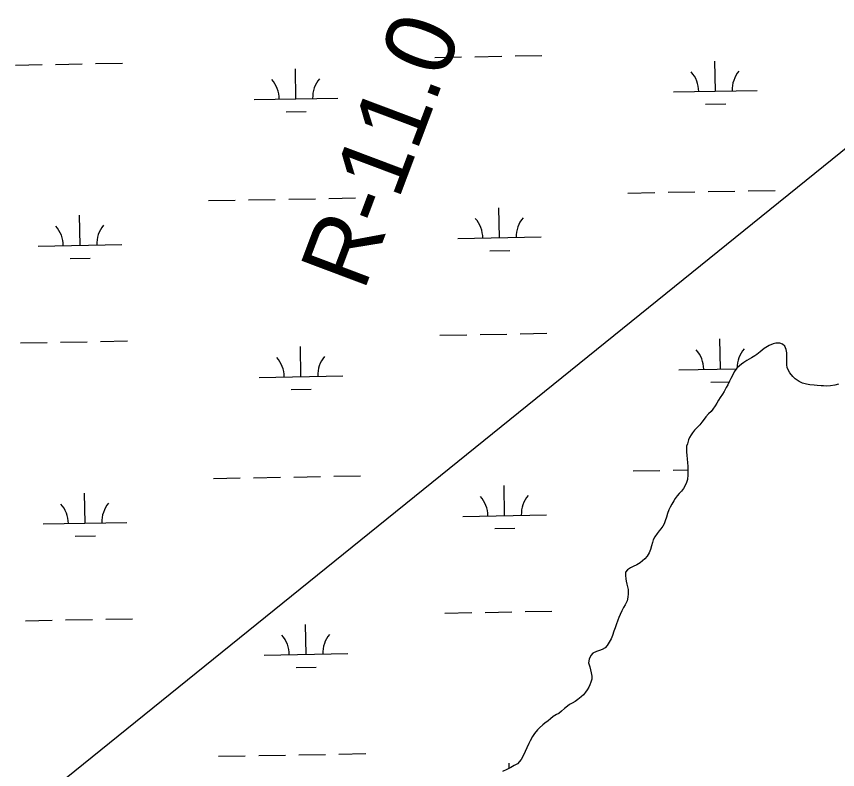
# Model space of a CAD drawing. Extents: x 3925854 to 3964121, y 224593 to 250589.
# Drawn here: x 3948807 to 3949789, y 238422 to 239324 of the extents above; entities that cross this region are included whole.
import ezdxf

# ---------------------------------------------------------------- set-up
doc = ezdxf.new("R2010")
doc.units = 0
for name, color, linetype in [('V-RIVR-RANG-IDEN', 7, 'Continuous'), ('V-TOPO-SHOR', 7, 'Continuous'), ('V-UTIL-LINE', 7, 'Continuous'), ('V-WETL-SWMP', 7, 'Continuous')]:
    doc.layers.add(name, color=color, linetype=linetype)

msp = doc.modelspace()

# ---------------------------------------------------------------- linework, layer by layer
at = {"layer": 'V-TOPO-SHOR'}
for points in [[(3949712.318, 238932.339), (3949707.683, 238930.31), (3949701.664, 238926.49), (3949699.143, 238924.541), (3949696.704, 238922.671), (3949693.044, 238919.664), (3949690.523, 238917.876), (3949686.538, 238915.357), (3949683.691, 238913.815), (3949680.926, 238912.189), (3949677.105, 238909.752), (3949674.584, 238907.964), (3949672.145, 238906.014), (3949668.89, 238902.926), (3949665.718, 238898.537), (3949664.092, 238895.123), (3949661.894, 238890.734), (3949660.184, 238887.646), (3949657.989, 238883.255), (3949656.279, 238879.841), (3949653.919, 238875.288), (3949651.724, 238871.876), (3949648.875, 238867.893), (3949647.085, 238864.805), (3949644.89, 238861.229), (3949643.018, 238857.977), (3949640.171, 238854.157), (3949638.056, 238851.312), (3949635.129, 238848.306), (3949631.713, 238844.892), (3949629.841, 238842.209), (3949626.992, 238838.469), (3949624.553, 238835.383), (3949621.543, 238831.887), (3949618.452, 238828.719), (3949615.931, 238825.628), (3949614.141, 238823.191), (3949612.189, 238820.265), (3949611.131, 238817.338), (3949609.746, 238812.703), (3949608.851, 238809.779), (3949608.525, 238806.119), (3949608.767, 238802.461), (3949609.091, 238798.965), (3949609.414, 238794.249), (3949609.82, 238790.022), (3949610.305, 238785.467), (3949610.465, 238780.753), (3949610.301, 238775.387), (3949609.73, 238769.857), (3949608.753, 238766.118), (3949606.799, 238761.972), (3949605.253, 238759.048), (3949602.814, 238755.878), (3949600.129, 238753.033), (3949597.526, 238750.432), (3949595.084, 238747.018), (3949593.458, 238744.253), (3949591.343, 238740.434), (3949589.227, 238736.694), (3949587.599, 238733.362), (3949585.973, 238729.055), (3949584.67, 238724.908), (3949583.368, 238720.437), (3949582.065, 238716.859), (3949580.519, 238714.096), (3949578.078, 238710.764), (3949576.208, 238708.243), (3949573.687, 238704.993), (3949570.838, 238701.255), (3949568.886, 238697.516), (3949568.071, 238694.345), (3949567.012, 238690.198), (3949565.546, 238685.809), (3949564.002, 238682.152), (3949561.561, 238678.086), (3949558.714, 238674.916), (3949556.193, 238672.479), (3949553.102, 238670.042), (3949549.199, 238667.685), (3949545.052, 238665.737), (3949541.798, 238663.949), (3949538.058, 238661.674), (3949535.78, 238658.665), (3949535.858, 238654.926), (3949536.184, 238651.024), (3949536.587, 238648.016), (3949537.319, 238644.681), (3949538.211, 238641.347), (3949538.861, 238637.933), (3949539.102, 238633.055), (3949538.695, 238629.072), (3949537.636, 238624.681), (3949535.357, 238619.884), (3949533.323, 238616.552), (3949531.451, 238612.407), (3949529.256, 238608.344), (3949527.707, 238604.522), (3949526.569, 238601.514), (3949524.615, 238595.904), (3949523.232, 238592.328)], [(3949790.431, 238884.015), (3949786.202, 238882.796), (3949781.162, 238881.823), (3949776.201, 238881.744), (3949772.787, 238881.825), (3949769.697, 238881.828), (3949765.226, 238882.155), (3949761.566, 238882.563), (3949756.364, 238883.134), (3949752.381, 238884.029), (3949747.423, 238885.334), (3949743.683, 238886.96), (3949738.725, 238890.214), (3949735.88, 238892.981), (3949732.466, 238897.454), (3949730.842, 238900.298), (3949729.298, 238903.715), (3949728.731, 238907.21), (3949728.651, 238910.788), (3949728.735, 238913.797), (3949728.737, 238918.268), (3949728.573, 238921.356), (3949727.844, 238925.503), (3949726.302, 238929.571), (3949723.457, 238931.766), (3949720.287, 238932.987), (3949715.57, 238933.071), (3949712.318, 238932.339)], [(3949523.232, 238592.328), (3949521.604, 238588.183), (3949520.138, 238582.899), (3949518.674, 238579.078), (3949516.314, 238575.015), (3949513.873, 238571.111), (3949511.352, 238568.348), (3949508.018, 238566.237), (3949504.684, 238564.936), (3949501.188, 238563.964), (3949496.633, 238561.932), (3949494.194, 238559.169), (3949492.24, 238554.698), (3949491.669, 238550.471), (3949492.967, 238545.429), (3949493.942, 238542.095), (3949494.755, 238538.273), (3949495.419, 238534.468), (3949495.4, 238530.696), (3949494.1, 238527.038), (3949492.959, 238524.112), (3949491.738, 238521.349), (3949489.866, 238518.179), (3949487.753, 238515.008), (3949485.394, 238511.92), (3949482.791, 238509.481), (3949478.561, 238506.23), (3949475.553, 238504.119), (3949471.893, 238502.087), (3949468.803, 238500.381), (3949466.364, 238498.593), (3949462.947, 238495.749), (3949459.288, 238492.337), (3949455.872, 238489.736), (3949453.189, 238488.356), (3949449.203, 238485.916), (3949445.867, 238483.154), (3949443.102, 238481.042), (3949439.443, 238478.116), (3949436.76, 238475.922), (3949433.018, 238472.672), (3949430.333, 238469.989), (3949426.755, 238465.682), (3949424.396, 238462.024), (3949421.873, 238457.066), (3949420.247, 238453.896), (3949417.885, 238448.612), (3949415.77, 238444.303), (3949412.515, 238437.557), (3949410.807, 238434.712), (3949406.414, 238429.51), (3949402.675, 238427.235), (3949398.446, 238424.962), (3949393.647, 238422.768), (3949388.443, 238420.331)]]:
    msp.add_lwpolyline(points, dxfattribs=at)
at = {"layer": 'V-UTIL-LINE'}
msp.add_lwpolyline([(3947189.215, 237056.732), (3949959.323, 239295.941), (3952383.619, 242569.796)], dxfattribs=at)
at = {"layer": 'V-WETL-SWMP'}
for p, q in [((3949307.714, 239275.112), (3949339.709, 239275.694)), ((3949355.706, 239275.984), (3949387.701, 239276.566)), ((3949403.698, 239276.857), (3949435.693, 239277.439)), ((3948805.889, 239265.987), (3948837.884, 239266.569)), ((3948853.881, 239266.86), (3948885.876, 239267.441)), ((3948901.873, 239267.732), (3948933.868, 239268.314)), ((3949643.347, 239234.777), (3949642.693, 239270.771)), ((3949141.522, 239225.652), (3949140.868, 239261.646)), ((3949593.355, 239233.868), (3949693.339, 239235.686)), ((3949091.53, 239224.743), (3949191.514, 239226.561)), ((3949631.63, 239219.13), (3949655.626, 239219.567)), ((3949129.805, 239210.006), (3949153.801, 239210.442)), ((3949538.704, 239112.783), (3949570.698, 239113.365)), ((3949586.696, 239113.656), (3949618.69, 239114.238)), ((3949634.688, 239114.529), (3949666.683, 239115.11)), ((3949682.68, 239115.401), (3949714.675, 239115.983)), ((3949036.879, 239103.659), (3949068.873, 239104.24)), ((3949084.871, 239104.531), (3949116.865, 239105.113)), ((3949132.863, 239105.404), (3949164.857, 239105.986)), ((3949180.855, 239106.277), (3949212.85, 239106.858)), ((3949385.06, 239059.239), (3949384.405, 239095.233)), ((3948883.235, 239050.115), (3948882.58, 239086.109)), ((3949335.068, 239058.33), (3949435.051, 239060.148)), ((3948833.243, 239049.206), (3948933.226, 239051.024)), ((3949373.342, 239043.593), (3949397.338, 239044.029)), ((3948871.517, 239034.468), (3948895.513, 239034.904)), ((3949313.762, 238942.492), (3949345.757, 238943.074)), ((3949361.754, 238943.364), (3949393.749, 238943.946)), ((3949409.747, 238944.237), (3949441.741, 238944.819)), ((3948811.937, 238933.367), (3948843.932, 238933.949)), ((3948859.929, 238934.24), (3948891.924, 238934.821)), ((3948907.921, 238935.112), (3948939.916, 238935.694)), ((3949649.395, 238902.157), (3949648.741, 238938.151)), ((3949147.57, 238893.032), (3949146.916, 238929.026)), ((3949599.403, 238901.248), (3949668.587, 238902.506)), ((3949097.578, 238892.123), (3949197.562, 238893.941)), ((3949637.678, 238886.51), (3949659.819, 238886.913)), ((3949135.853, 238877.386), (3949159.849, 238877.822)), ((3949138.911, 238772.784), (3949170.906, 238773.366)), ((3949186.903, 238773.657), (3949218.898, 238774.238)), ((3949544.752, 238780.163), (3949576.746, 238780.745)), ((3949592.744, 238781.036), (3949610.444, 238781.358)), ((3949042.927, 238771.039), (3949074.921, 238771.62)), ((3949090.919, 238771.911), (3949122.913, 238772.493)), ((3948889.283, 238717.495), (3948888.628, 238753.489)), ((3949391.108, 238726.619), (3949390.453, 238762.613)), ((3949341.116, 238725.71), (3949441.099, 238727.528)), ((3948839.291, 238716.586), (3948939.274, 238718.404)), ((3949379.39, 238710.973), (3949403.386, 238711.409)), ((3948877.565, 238701.848), (3948901.561, 238702.284)), ((3949319.81, 238609.872), (3949351.805, 238610.454)), ((3949367.803, 238610.744), (3949399.797, 238611.326)), ((3949415.795, 238611.617), (3949447.789, 238612.199)), ((3948817.985, 238600.747), (3948849.98, 238601.329)), ((3948865.977, 238601.62), (3948897.972, 238602.201)), ((3948913.97, 238602.492), (3948945.964, 238603.074)), ((3949153.618, 238560.412), (3949152.964, 238596.406)), ((3949103.626, 238559.503), (3949203.61, 238561.321)), ((3949141.901, 238544.766), (3949165.897, 238545.202)), ((3949096.967, 238439.291), (3949128.962, 238439.873)), ((3949144.959, 238440.164), (3949176.954, 238440.746)), ((3949192.951, 238441.037), (3949224.946, 238441.618)), ((3949048.975, 238438.419), (3949080.969, 238439)), ((3949396.608, 238424.121), (3949396.501, 238429.993))]:
    msp.add_line(p, q, dxfattribs=at)
for points in [[(3949790.43, 238884.014), (3949786.202, 238882.796), (3949781.161, 238881.823), (3949776.201, 238881.744), (3949772.787, 238881.826), (3949769.697, 238881.828), (3949765.226, 238882.155), (3949761.567, 238882.563), (3949756.364, 238883.134), (3949752.381, 238884.03), (3949747.422, 238885.333), (3949743.683, 238886.96), (3949738.724, 238890.214), (3949735.88, 238892.98), (3949732.467, 238897.453), (3949730.842, 238900.299), (3949729.299, 238903.714), (3949728.731, 238907.211), (3949728.651, 238910.788), (3949728.734, 238913.796), (3949728.736, 238918.268), (3949728.574, 238921.357), (3949727.844, 238925.504), (3949726.301, 238929.57), (3949723.457, 238931.766), (3949720.286, 238932.987), (3949715.571, 238933.07), (3949712.318, 238932.34), (3949707.683, 238930.309), (3949701.665, 238926.491), (3949699.144, 238924.54), (3949696.704, 238922.671), (3949693.044, 238919.665), (3949690.523, 238917.877), (3949686.538, 238915.358), (3949683.692, 238913.815), (3949680.927, 238912.19), (3949677.105, 238909.752), (3949674.584, 238907.965), (3949672.144, 238906.014), (3949668.891, 238902.926), (3949665.718, 238898.537), (3949664.091, 238895.123), (3949661.894, 238890.734), (3949660.185, 238887.645), (3949657.988, 238883.255), (3949656.279, 238879.841), (3949653.92, 238875.289), (3949651.723, 238871.876), (3949648.876, 238867.893), (3949647.086, 238864.804), (3949644.889, 238861.228), (3949643.018, 238857.976), (3949640.171, 238854.156), (3949638.056, 238851.312), (3949635.128, 238848.305), (3949631.712, 238844.891), (3949629.841, 238842.209), (3949626.993, 238838.47), (3949624.553, 238835.382), (3949621.543, 238831.887), (3949618.453, 238828.718), (3949615.931, 238825.629), (3949614.141, 238823.191), (3949612.189, 238820.265), (3949611.131, 238817.338), (3949609.747, 238812.704), (3949608.851, 238809.778), (3949608.525, 238806.119), (3949608.767, 238802.461), (3949609.091, 238798.965), (3949609.414, 238794.249), (3949609.819, 238790.021), (3949610.305, 238785.468)], [(3949610.305, 238785.468), (3949610.465, 238780.752), (3949610.301, 238775.386), (3949609.729, 238769.858), (3949608.752, 238766.118), (3949606.799, 238761.973), (3949605.253, 238759.047), (3949602.813, 238755.877), (3949600.129, 238753.032), (3949597.526, 238750.432), (3949595.085, 238747.018), (3949593.458, 238744.254), (3949591.343, 238740.434), (3949589.227, 238736.695), (3949587.6, 238733.362), (3949585.972, 238729.054), (3949584.67, 238724.908), (3949583.367, 238720.437), (3949582.065, 238716.86), (3949580.519, 238714.096), (3949578.078, 238710.764), (3949576.207, 238708.244), (3949573.686, 238704.993), (3949570.838, 238701.255), (3949568.886, 238697.515), (3949568.071, 238694.345), (3949567.013, 238690.199), (3949565.547, 238685.809), (3949564.001, 238682.151), (3949561.56, 238678.087), (3949558.714, 238674.917), (3949556.192, 238672.479), (3949553.102, 238670.042), (3949549.198, 238667.685), (3949545.051, 238665.736), (3949541.798, 238663.949), (3949538.057, 238661.674), (3949535.78, 238658.666), (3949535.859, 238654.926), (3949536.183, 238651.024), (3949536.588, 238648.015), (3949537.319, 238644.682), (3949538.212, 238641.348), (3949538.861, 238637.933), (3949539.103, 238633.055), (3949538.694, 238629.071), (3949537.636, 238624.681), (3949535.357, 238619.885), (3949533.323, 238616.553), (3949531.452, 238612.407), (3949529.255, 238608.343), (3949527.708, 238604.522), (3949526.569, 238601.514), (3949524.615, 238595.905), (3949523.232, 238592.329), (3949521.604, 238588.183), (3949520.138, 238582.899), (3949518.673, 238579.078), (3949516.314, 238575.014), (3949513.873, 238571.112), (3949511.352, 238568.349), (3949508.018, 238566.237), (3949504.684, 238564.937), (3949501.187, 238563.963), (3949496.633, 238561.932), (3949494.193, 238559.169), (3949492.24, 238554.698), (3949491.669, 238550.471), (3949492.968, 238545.429), (3949493.942, 238542.095), (3949494.754, 238538.274), (3949495.419, 238534.469), (3949495.401, 238530.696), (3949494.099, 238527.038), (3949492.959, 238524.112), (3949491.739, 238521.348), (3949489.867, 238518.178), (3949487.752, 238515.008), (3949485.393, 238511.919), (3949482.79, 238509.481), (3949478.561, 238506.231), (3949475.552, 238504.118), (3949471.893, 238502.087), (3949468.803, 238500.381), (3949466.363, 238498.594), (3949462.947, 238495.749), (3949459.287, 238492.336), (3949455.871, 238489.736), (3949453.188, 238488.355), (3949449.203, 238485.917), (3949445.868, 238483.154), (3949443.103, 238481.042), (3949439.443, 238478.116), (3949436.759, 238475.922), (3949433.018, 238472.672), (3949430.334, 238469.99), (3949426.755, 238465.682), (3949424.396, 238462.025), (3949421.873, 238457.066), (3949420.246, 238453.896), (3949417.886, 238448.612)], [(3949417.886, 238448.612), (3949415.77, 238444.304), (3949412.516, 238437.557), (3949410.807, 238434.712), (3949406.415, 238429.511), (3949402.674, 238427.236), (3949398.445, 238424.961), (3949393.647, 238422.768), (3949388.443, 238420.331)]]:
    msp.add_lwpolyline(points, dxfattribs=at)
for centre, start, end in [((3949588.105, 239234.247), 0.269879, 41.813537), ((3949698.572, 239236.256), 140.269876, 181.813534), ((3949086.28, 239225.123), 0.269879, 41.813537), ((3949196.747, 239227.131), 140.269876, 181.813534), ((3949329.817, 239058.71), 0.269879, 41.813537), ((3949440.285, 239060.718), 140.269876, 181.813534), ((3948827.992, 239049.585), 0.269879, 41.813537), ((3948938.46, 239051.594), 140.269876, 181.813534), ((3949594.153, 238901.627), 0.269879, 41.813537), ((3949704.62, 238903.636), 140.269876, 180.407402), ((3949092.328, 238892.503), 0.269879, 41.813537), ((3949202.795, 238894.511), 140.269876, 181.813534), ((3949335.865, 238726.09), 0.269879, 41.813537), ((3949446.333, 238728.098), 140.269876, 181.813534), ((3948834.04, 238716.965), 0.269879, 41.813537), ((3948944.508, 238718.974), 140.269876, 181.813534), ((3949098.376, 238559.883), 0.269879, 41.813537), ((3949208.843, 238561.891), 140.269876, 181.813534)]:
    msp.add_arc(centre, 35.246, start, end, dxfattribs=at)

# ---------------------------------------------------------------- texts
at = {"layer": 'V-RIVR-RANG-IDEN'}
msp.add_text('R-11.0', height=83, rotation=69.348155, dxfattribs=at).set_placement((3949222.619, 238993.941))

doc.saveas('drawing.dxf')
